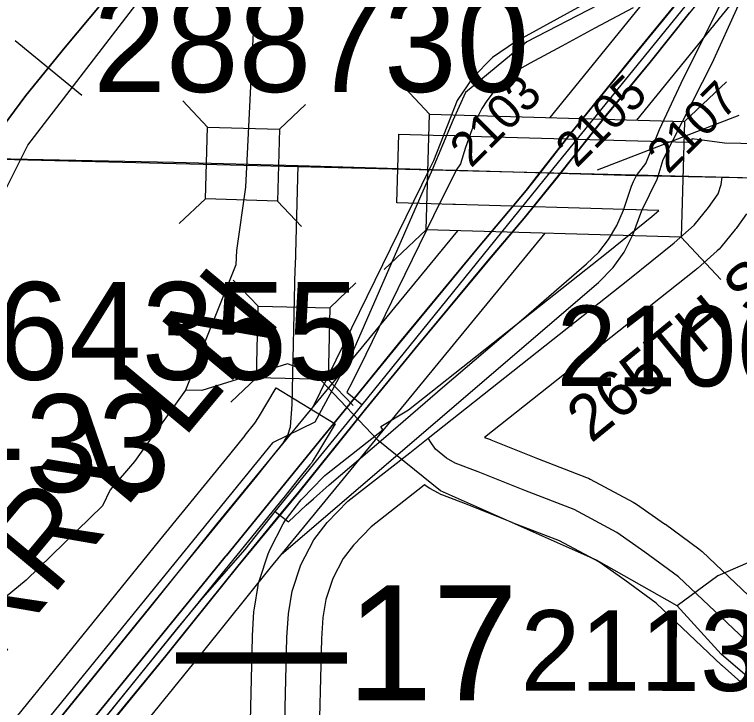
# Model space of a CAD drawing. Extents: x -132.8 to -73.3, y -60 to -26.
# Drawn here: x -113.506 to -112.875, y -42.062 to -41.459 of the extents above; entities that cross this region are included whole.
import ezdxf

# ---------------------------------------------------------------- set-up
doc = ezdxf.new("R2010")
doc.units = 0
for name, color, linetype in [('tdCoCityStreetMajor', 7, 'Continuous'), ('tdCoCorpBndry', 7, 'Continuous'), ('tdCoDivCarto', 7, 'Continuous'), ('tdCoHydroRiver', 7, 'Continuous'), ('tdCoInt', 7, 'Continuous'), ('tdCoIntCL', 7, 'Continuous'), ('tdCoIntRamp', 7, 'Continuous'), ('tdCoIntRte', 7, 'Continuous'), ('tdCoPrimary', 7, 'Continuous'), ('tdCoRRCL', 7, 'Continuous'), ('tdCoSecRdNmbr', 7, 'Continuous'), ('tdCoSecRdTxt', 7, 'Continuous'), ('tdCoSecRteBand', 7, 'Continuous'), ('tdCoSecRteCL', 7, 'Continuous'), ('tdCoSectLine', 7, 'Continuous'), ('tdCoStrucNonDivPri', 7, 'Continuous'), ('tdCoStrucSec', 7, 'Continuous'), ('tdCoStrucSecCoName', 7, 'Continuous'), ('tdCoStrucSecFHWANum', 7, 'Continuous'), ('tdCoSurfAsphalt', 7, 'Continuous'), ('tdCoSurfConc', 7, 'Continuous'), ('tdCoSurfEarth', 7, 'Continuous'), ('tdCoSurfGravel', 7, 'Continuous'), ('tdStHwyIntRefPost1', 7, 'Continuous')]:
    doc.layers.add(name, color=color, linetype=linetype)

msp = doc.modelspace()

# ---------------------------------------------------------------- linework, layer by layer
at = {"layer": 'tdCoCityStreetMajor'}
msp.add_line((-113.25933, -41.59017), (-113.14266, -41.59351), dxfattribs=at)
for points in [[(-113.59471, -41.58258), (-113.36739, -41.58707), (-113.25933, -41.59017)], [(-113.26824, -41.82479), (-113.266, -41.81736), (-113.26452, -41.79788), (-113.26181, -41.67976), (-113.26175, -41.67777), (-113.25933, -41.59017)]]:
    msp.add_lwpolyline(points, dxfattribs=at)
at = {"layer": 'tdCoCorpBndry'}
msp.add_lwpolyline([(-113.01246, -40.93359), (-113.04082, -40.96916), (-113.10368, -41.04593), (-113.12448, -41.07091), (-113.05043, -41.09472), (-113.0027, -41.12358), (-112.97606, -41.09658), (-112.73882, -41.10253), (-112.79732, -41.21463), (-112.89184, -41.36429), (-112.9493, -41.42128), (-112.99878, -41.45049), (-113.0605, -41.48245), (-113.11379, -41.52646), (-113.12491, -41.55102), (-113.14274, -41.59371), (-113.21295, -41.75443), (-113.24492, -41.81328), (-113.28152, -41.83135), (-113.58208, -42.20027)], dxfattribs=at)
at = {"layer": 'tdCoDivCarto'}
for p, q in [((-112.90316, -41.41576), (-112.96654, -41.49344)), ((-112.95275, -41.50023), (-112.91855, -41.45728)), ((-112.96654, -41.49344), (-113.02203, -41.562)), ((-112.99091, -41.54632), (-112.95275, -41.50023)), ((-113.01885, -41.58176), (-112.99091, -41.54632)), ((-113.02203, -41.562), (-113.05124, -41.59935)), ((-113.03359, -41.60011), (-113.01885, -41.58176)), ((-113.05124, -41.59935), (-113.06099, -41.61181)), ((-113.06243, -41.63598), (-113.03359, -41.60011)), ((-113.06099, -41.61181), (-113.10242, -41.66113)), ((-113.09266, -41.67163), (-113.06243, -41.63598)), ((-113.10242, -41.66113), (-113.17073, -41.74375)), ((-113.15459, -41.74607), (-113.09266, -41.67163)), ((-113.17073, -41.74375), (-113.23732, -41.82562)), ((-113.20046, -41.80216), (-113.15459, -41.74607)), ((-113.25884, -41.87472), (-113.20046, -41.80216)), ((-113.23732, -41.82562), (-113.32268, -41.93056)), ((-113.31139, -41.93853), (-113.25884, -41.87472)), ((-113.32268, -41.93056), (-113.35026, -41.96446)), ((-113.3506, -41.98725), (-113.31139, -41.93853)), ((-113.35026, -41.96446), (-113.43435, -42.06779)), ((-113.37415, -42.01651), (-113.3506, -41.98725)), ((-113.42378, -42.07719), (-113.37415, -42.01651))]:
    msp.add_line(p, q, dxfattribs=at)
for points in [[(-112.88918, -41.39818), (-112.90316, -41.41576), (-112.96654, -41.49344), (-113.02203, -41.562), (-113.05124, -41.59935), (-113.06099, -41.61181), (-113.10242, -41.66113), (-113.17073, -41.74375), (-113.21033, -41.79244)], [(-112.88918, -41.39818), (-112.90316, -41.41576), (-112.96654, -41.49344), (-113.02203, -41.562), (-113.05124, -41.59935), (-113.06099, -41.61181), (-113.10242, -41.66113), (-113.17073, -41.74375), (-113.21033, -41.79244)], [(-112.88918, -41.39818), (-112.90316, -41.41576), (-112.96654, -41.49344), (-113.02203, -41.562), (-113.05124, -41.59935), (-113.06099, -41.61181), (-113.10242, -41.66113), (-113.17073, -41.74375), (-113.21033, -41.79244)], [(-113.27503, -41.89437), (-113.25884, -41.87472), (-113.20046, -41.80216), (-113.15459, -41.74607), (-113.09266, -41.67163), (-113.06243, -41.63598), (-113.03359, -41.60011), (-113.01885, -41.58176), (-112.99091, -41.54632), (-112.95275, -41.50023), (-112.91855, -41.45728), (-112.88373, -41.41454), (-112.87789, -41.40713)], [(-113.27503, -41.89437), (-113.25884, -41.87472), (-113.20046, -41.80216), (-113.15459, -41.74607), (-113.09266, -41.67163), (-113.06243, -41.63598), (-113.03359, -41.60011), (-113.01885, -41.58176), (-112.99091, -41.54632), (-112.95275, -41.50023), (-112.91855, -41.45728), (-112.88373, -41.41454), (-112.87789, -41.40713)], [(-113.27503, -41.89437), (-113.25884, -41.87472), (-113.20046, -41.80216), (-113.15459, -41.74607), (-113.09266, -41.67163), (-113.06243, -41.63598), (-113.03359, -41.60011), (-113.01885, -41.58176), (-112.99091, -41.54632), (-112.95275, -41.50023), (-112.91855, -41.45728), (-112.88373, -41.41454), (-112.87789, -41.40713)], [(-113.21033, -41.79244), (-113.23732, -41.82562), (-113.32161, -41.92924)], [(-113.21033, -41.79244), (-113.23732, -41.82562), (-113.32161, -41.92924)], [(-113.21033, -41.79244), (-113.23732, -41.82562), (-113.32161, -41.92924)], [(-113.35906, -41.99776), (-113.3506, -41.98725), (-113.31139, -41.93853), (-113.27503, -41.89437)], [(-113.35906, -41.99776), (-113.3506, -41.98725), (-113.31139, -41.93853), (-113.27503, -41.89437)], [(-113.35906, -41.99776), (-113.3506, -41.98725), (-113.31139, -41.93853), (-113.27503, -41.89437)], [(-113.32161, -41.92924), (-113.32268, -41.93056), (-113.35026, -41.96446), (-113.43435, -42.06779), (-113.48441, -42.12919), (-113.54977, -42.21057)], [(-113.32161, -41.92924), (-113.32268, -41.93056), (-113.35026, -41.96446), (-113.43435, -42.06779), (-113.48441, -42.12919), (-113.54977, -42.21057)], [(-113.32161, -41.92924), (-113.32268, -41.93056), (-113.35026, -41.96446), (-113.43435, -42.06779), (-113.48441, -42.12919), (-113.54977, -42.21057)], [(-113.51149, -42.18552), (-113.47228, -42.13817), (-113.42378, -42.07719), (-113.37415, -42.01651), (-113.35906, -41.99776)], [(-113.51149, -42.18552), (-113.47228, -42.13817), (-113.42378, -42.07719), (-113.37415, -42.01651), (-113.35906, -41.99776)], [(-113.51149, -42.18552), (-113.47228, -42.13817), (-113.42378, -42.07719), (-113.37415, -42.01651), (-113.35906, -41.99776)]]:
    msp.add_lwpolyline(points, dxfattribs=at)
at = {"layer": 'tdCoHydroRiver'}
for points in [[(-113.23061, -41.28124), (-113.25685, -41.32001), (-113.28349, -41.37454), (-113.29573, -41.42155), (-113.30524, -41.60902), (-113.31296, -41.66404), (-113.31344, -41.67642)], [(-113.31344, -41.67642), (-113.35741, -41.7855)], [(-112.92975, -41.97309), (-112.99977, -41.93344), (-113.13553, -41.87319), (-113.18965, -41.82921), (-113.24499, -41.77101), (-113.26845, -41.76253), (-113.34321, -41.78585), (-113.35741, -41.7855)], [(-113.35741, -41.7855), (-113.40159, -41.84747), (-113.42274, -41.87216), (-113.4294, -41.88619), (-113.49575, -41.95075), (-113.60374, -42.03949), (-113.77034, -42.19929), (-113.8882, -42.30356)], [(-112.03825, -42.04159), (-112.07868, -42.07999), (-112.09303, -42.08593), (-112.14977, -42.08291), (-112.23146, -42.06821), (-112.26466, -42.07052), (-112.31821, -42.066), (-112.34158, -42.05436), (-112.36108, -42.01442), (-112.40736, -41.97222), (-112.45541, -41.93787), (-112.52704, -41.89976), (-112.58499, -41.88251), (-112.64011, -41.87794), (-112.74137, -41.88798), (-112.79863, -41.90545), (-112.89438, -41.94717), (-112.92975, -41.97309)], [(-112.59009, -42.45659), (-112.59568, -42.42805), (-112.60604, -42.40097), (-112.61964, -42.37696), (-112.63456, -42.34345), (-112.64051, -42.3291), (-112.64497, -42.31794), (-112.6478, -42.30525), (-112.65217, -42.29094), (-112.65343, -42.27829), (-112.66824, -42.24005), (-112.72128, -42.15351), (-112.75498, -42.11321), (-112.80618, -42.07878), (-112.8404, -42.05897), (-112.89136, -42.01508), (-112.92975, -41.97309)]]:
    msp.add_lwpolyline(points, dxfattribs=at)
at = {"layer": 'tdCoInt'}
for points in [[(-113.04001, -41.54838), (-112.84524, -41.30827), (-112.7922, -41.23619), (-112.77724, -41.21087), (-112.73377, -41.12271), (-112.71819, -41.07845), (-112.69611, -40.99484), (-112.64562, -40.60133)], [(-112.96469, -41.55058), (-112.79793, -41.34519), (-112.74193, -41.26905), (-112.72452, -41.23959), (-112.67834, -41.14596), (-112.66079, -41.0961), (-112.63716, -41.00661), (-112.58601, -40.60816)], [(-114.4638, -43.29974), (-113.85293, -42.54777), (-113.38803, -41.97457), (-113.32996, -41.90213), (-113.12044, -41.64682)], [(-114.40153, -43.31827), (-113.8067, -42.58602), (-113.34147, -42.01242), (-113.28374, -41.94042), (-113.04461, -41.64904)]]:
    msp.add_lwpolyline(points, dxfattribs=at)
at = {"layer": 'tdCoIntCL'}
for points in [[(-113.27941, -41.89108), (-113.26766, -41.89994), (-113.25223, -41.88547), (-113.24583, -41.87994), (-113.23223, -41.86793), (-113.18505, -41.82759), (-113.13174, -41.78146), (-113.06316, -41.72289), (-113.00844, -41.67553), (-112.99792, -41.66536), (-112.98933, -41.65449), (-112.98214, -41.64221), (-112.97635, -41.62888), (-112.96933, -41.60801), (-112.96775, -41.60398), (-112.96505, -41.5987), (-112.95688, -41.58837), (-112.94495, -41.55873), (-112.92619, -41.51839), (-112.90707, -41.4798), (-112.89146, -41.44894), (-112.88094, -41.42894), (-112.895, -41.41719)], [(-113.20373, -41.79813), (-113.04028, -41.5965), (-112.895, -41.41719)], [(-112.96782, -41.45275), (-113.00115, -41.47043), (-113.0301, -41.48612), (-113.05755, -41.50094), (-113.06693, -41.50637), (-113.07491, -41.51199), (-113.08096, -41.5176), (-113.0857, -41.52225), (-113.09052, -41.52768), (-113.09517, -41.53391), (-113.09955, -41.54057), (-113.10333, -41.54812), (-113.10815, -41.55908), (-113.11367, -41.57442), (-113.11823, -41.58863), (-113.122, -41.59412), (-113.14156, -41.63397), (-113.1726, -41.69746), (-113.20031, -41.75446), (-113.2125, -41.77918), (-113.21689, -41.78732), (-113.20373, -41.79813)], [(-113.27941, -41.89108), (-113.20373, -41.79813)], [(-113.78562, -42.5146), (-113.36475, -41.9935), (-113.34234, -41.9661), (-113.30537, -41.92405), (-113.27941, -41.89108)]]:
    msp.add_lwpolyline(points, dxfattribs=at)
at = {"layer": 'tdCoIntRamp'}
for points in [[(-112.91469, -41.39389), (-112.93232, -41.40653), (-113.07031, -41.48243), (-113.09038, -41.49616), (-113.10752, -41.5134), (-113.12113, -41.53355), (-113.14149, -41.586), (-113.14534, -41.59344)], [(-112.94625, -41.59925), (-112.94196, -41.58487), (-112.89917, -41.50112), (-112.87632, -41.45066), (-112.86302, -41.42536)], [(-113.14534, -41.59344), (-113.24683, -41.80084)], [(-113.27372, -41.92821), (-112.9981, -41.69184), (-112.9853, -41.67867), (-112.97579, -41.66533), (-112.96811, -41.65051), (-112.96025, -41.62912), (-112.94708, -41.60206), (-112.94625, -41.59925)]]:
    msp.add_lwpolyline(points, dxfattribs=at)
at = {"layer": 'tdCoIntRte'}
for points in [[(-112.90354, -41.41576), (-112.96692, -41.49344), (-113.02241, -41.562), (-113.05162, -41.59935), (-113.06137, -41.61181), (-113.1028, -41.66113), (-113.17111, -41.74375), (-113.21071, -41.79244), (-113.23769, -41.82562), (-113.32199, -41.92924), (-113.32306, -41.93056), (-113.35064, -41.96446), (-113.43473, -42.06779), (-113.48479, -42.12919), (-113.55014, -42.21057)], [(-112.90354, -41.41576), (-112.96692, -41.49344), (-113.02241, -41.562), (-113.05162, -41.59935), (-113.06137, -41.61181), (-113.1028, -41.66113), (-113.17111, -41.74375), (-113.21071, -41.79244), (-113.23769, -41.82562), (-113.32199, -41.92924), (-113.32306, -41.93056), (-113.35064, -41.96446), (-113.43473, -42.06779), (-113.48479, -42.12919), (-113.55014, -42.21057)], [(-113.51187, -42.18552), (-113.47266, -42.13817), (-113.42416, -42.07719), (-113.37453, -42.01651), (-113.35944, -41.99776), (-113.35098, -41.98725), (-113.31177, -41.93853), (-113.27541, -41.89437), (-113.25922, -41.87472), (-113.20084, -41.80216), (-113.15497, -41.74607), (-113.09304, -41.67163), (-113.0628, -41.63598), (-113.03397, -41.60011), (-113.01923, -41.58176), (-112.99128, -41.54632), (-112.95313, -41.50023), (-112.91893, -41.45728)], [(-113.51187, -42.18552), (-113.47266, -42.13817), (-113.42416, -42.07719), (-113.37453, -42.01651), (-113.35944, -41.99776), (-113.35098, -41.98725), (-113.31177, -41.93853), (-113.27541, -41.89437), (-113.25922, -41.87472), (-113.20084, -41.80216), (-113.15497, -41.74607), (-113.09304, -41.67163), (-113.0628, -41.63598), (-113.03397, -41.60011), (-113.01923, -41.58176), (-112.99128, -41.54632), (-112.95313, -41.50023), (-112.91893, -41.45728)]]:
    msp.add_lwpolyline(points, dxfattribs=at)
at = {"layer": 'tdCoPrimary'}
for points in [[(-112.88918, -41.39818), (-112.90316, -41.41576), (-112.96654, -41.49344), (-113.02203, -41.562), (-113.05124, -41.59935), (-113.06099, -41.61181), (-113.10242, -41.66113), (-113.17073, -41.74375), (-113.21033, -41.79244)], [(-112.88918, -41.39818), (-112.90316, -41.41576), (-112.96654, -41.49344), (-113.02203, -41.562), (-113.05124, -41.59935), (-113.06099, -41.61181), (-113.10242, -41.66113), (-113.17073, -41.74375), (-113.21033, -41.79244)], [(-113.27503, -41.89437), (-113.25884, -41.87472), (-113.20046, -41.80216), (-113.15459, -41.74607), (-113.09266, -41.67163), (-113.06243, -41.63598), (-113.03359, -41.60011), (-113.01885, -41.58176), (-112.99091, -41.54632), (-112.95275, -41.50023), (-112.91855, -41.45728), (-112.88373, -41.41454), (-112.87789, -41.40713)], [(-113.27503, -41.89437), (-113.25884, -41.87472), (-113.20046, -41.80216), (-113.15459, -41.74607), (-113.09266, -41.67163), (-113.06243, -41.63598), (-113.03359, -41.60011), (-113.01885, -41.58176), (-112.99091, -41.54632), (-112.95275, -41.50023), (-112.91855, -41.45728), (-112.88373, -41.41454), (-112.87789, -41.40713)], [(-112.90316, -41.41576), (-112.96654, -41.49344), (-113.02203, -41.562), (-113.05124, -41.59935), (-113.06099, -41.61181), (-113.10242, -41.66113), (-113.17073, -41.74375), (-113.23732, -41.82562), (-113.32268, -41.93056), (-113.35026, -41.96446), (-113.43435, -42.06779), (-113.48441, -42.12919), (-113.54977, -42.21057)], [(-113.51149, -42.18552), (-113.47228, -42.13817), (-113.42378, -42.07719), (-113.37415, -42.01651), (-113.3506, -41.98725), (-113.31139, -41.93853), (-113.25884, -41.87472), (-113.20046, -41.80216), (-113.15459, -41.74607), (-113.09266, -41.67163), (-113.06243, -41.63598), (-113.03359, -41.60011), (-113.01885, -41.58176), (-112.99091, -41.54632), (-112.95275, -41.50023), (-112.91855, -41.45728)], [(-113.21033, -41.79244), (-113.23732, -41.82562), (-113.32161, -41.92924)], [(-113.21033, -41.79244), (-113.23732, -41.82562), (-113.32161, -41.92924)], [(-113.35906, -41.99776), (-113.3506, -41.98725), (-113.31139, -41.93853), (-113.27503, -41.89437)], [(-113.35906, -41.99776), (-113.3506, -41.98725), (-113.31139, -41.93853), (-113.27503, -41.89437)], [(-113.32161, -41.92924), (-113.32268, -41.93056), (-113.35026, -41.96446), (-113.43435, -42.06779), (-113.48441, -42.12919), (-113.54977, -42.21057)], [(-113.32161, -41.92924), (-113.32268, -41.93056), (-113.35026, -41.96446), (-113.43435, -42.06779), (-113.48441, -42.12919), (-113.54977, -42.21057)], [(-113.51149, -42.18552), (-113.47228, -42.13817), (-113.42378, -42.07719), (-113.37415, -42.01651), (-113.35906, -41.99776)], [(-113.51149, -42.18552), (-113.47228, -42.13817), (-113.42378, -42.07719), (-113.37415, -42.01651), (-113.35906, -41.99776)]]:
    msp.add_lwpolyline(points, dxfattribs=at)
at = {"layer": 'tdCoRRCL'}
msp.add_line((-113.50558, -41.48133), (-113.44747, -41.52874), dxfattribs=at)
for points in [[(-113.6984, -41.92905), (-113.55832, -41.70209), (-113.52766, -41.63845), (-113.49445, -41.57228), (-113.21072, -41.20329), (-112.96912, -40.89409), (-112.91122, -40.79149), (-112.83608, -40.63255), (-112.72471, -40.35466), (-112.60286, -40.15908), (-112.19768, -39.65112), (-111.65141, -39.07019)], [(-113.5507, -41.60254), (-113.49611, -41.52905), (-113.46197, -41.48719), (-113.4097, -41.42451), (-113.36726, -41.37223), (-113.33679, -41.33294), (-113.30631, -41.29555), (-113.26707, -41.24803), (-113.20501, -41.16952), (-113.19147, -41.15294), (-113.09137, -41.03044), (-113.06897, -41.00308), (-113.00924, -40.92793)], [(-113.00924, -40.92793), (-113.06897, -41.00308), (-113.09137, -41.03044), (-113.19147, -41.15294), (-113.20501, -41.16952), (-113.26707, -41.24803), (-113.30631, -41.29555), (-113.33679, -41.33294), (-113.36726, -41.37223), (-113.4097, -41.42451), (-113.46197, -41.48719), (-113.49611, -41.52905), (-113.5507, -41.60254)]]:
    msp.add_lwpolyline(points, dxfattribs=at)
at = {"layer": 'tdCoSecRteBand'}
for points in [[(-113.30322, -42.17136), (-113.29903, -41.99999), (-113.29902, -41.99947), (-113.29899, -41.99894), (-113.29775, -41.97823), (-113.29766, -41.97671), (-113.29742, -41.9752), (-113.29421, -41.95547), (-113.29382, -41.95304), (-113.29303, -41.9507), (-113.28539, -41.92802), (-113.28466, -41.92585), (-113.28361, -41.92382), (-113.27226, -41.90187), (-113.27102, -41.89947), (-113.26938, -41.89734), (-113.25779, -41.88229), (-113.25673, -41.88092), (-113.25552, -41.87968), (-113.23752, -41.86118), (-113.23612, -41.85974), (-113.23454, -41.8585), (-113.18559, -41.82011), (-113.18742, -41.8171), (-113.16337, -41.80254), (-112.98981, -41.66504), (-112.95158, -41.63455), (-112.94555, -41.62912), (-112.96532, -41.62869), (-112.96544, -41.62869), (-112.96555, -41.62869), (-113.1225, -41.6241), (-113.12481, -41.62404), (-113.14352, -41.6235), (-113.1735, -41.62264), (-113.17178, -41.56266), (-113.1418, -41.56352), (-113.12309, -41.56406), (-113.12308, -41.56406), (-113.12307, -41.56406), (-113.12074, -41.56413), (-112.96391, -41.56871), (-112.92, -41.56967), (-112.91694, -41.56973), (-112.91654, -41.56669), (-112.8884, -41.57035), (-112.86002, -41.57097)], [(-112.86947, -41.63213), (-112.87786, -41.64396), (-112.87848, -41.64485), (-112.87917, -41.64568), (-112.89174, -41.66097), (-112.89317, -41.66271), (-112.89484, -41.66421), (-112.91211, -41.67975), (-112.91277, -41.68035), (-112.91347, -41.6809), (-112.95243, -41.71198), (-112.95247, -41.71201), (-112.95251, -41.71204), (-113.09712, -41.8266), (-113.09202, -41.82855), (-113.09181, -41.82863), (-113.0916, -41.82872), (-113.05107, -41.84493), (-113.00856, -41.8614), (-113.00684, -41.86206), (-113.00521, -41.86293), (-112.96797, -41.88291), (-112.96643, -41.88374), (-112.965, -41.88473), (-112.94059, -41.90175), (-112.94026, -41.90198), (-112.93994, -41.90222), (-112.91084, -41.92367), (-112.90937, -41.92476), (-112.90804, -41.92601), (-112.85015, -41.98071)], [(-113.50926, -42.07613), (-113.37956, -41.9161), (-113.37954, -41.91607), (-113.37951, -41.91604), (-113.31872, -41.84147), (-113.30552, -41.82485), (-113.30542, -41.82471), (-113.30531, -41.82458), (-113.29699, -41.81434), (-113.29388, -41.80922), (-113.27831, -41.78358), (-113.22702, -41.81472), (-113.24259, -41.84036), (-113.24677, -41.84723), (-113.24783, -41.84899), (-113.24913, -41.85058), (-113.25864, -41.86229), (-113.27185, -41.87893), (-113.27197, -41.87908), (-113.27209, -41.87923), (-113.33298, -41.95392), (-113.46267, -42.11393)], [(-112.87439, -42.0395), (-112.89041, -42.02519), (-112.89073, -42.02491), (-112.89105, -42.02462), (-112.94792, -41.97088), (-112.97522, -41.95075), (-112.99787, -41.93496), (-113.03195, -41.91668), (-113.07289, -41.90082), (-113.07304, -41.90076), (-113.0732, -41.9007), (-113.11368, -41.88451), (-113.13344, -41.87695), (-113.13535, -41.87622), (-113.13715, -41.87523), (-113.14479, -41.87104), (-113.14724, -41.8697), (-113.14934, -41.86797), (-113.1511, -41.86937), (-113.15113, -41.86934), (-113.19592, -41.90447), (-113.21132, -41.92029), (-113.2202, -41.93182), (-113.22926, -41.94934), (-113.23538, -41.96753), (-113.23795, -41.98332), (-113.23906, -42.00198), (-113.24324, -42.17285)]]:
    msp.add_lwpolyline(points, dxfattribs=at)
at = {"layer": 'tdCoSecRteCL'}
for points in [[(-113.14266, -41.59351), (-113.12395, -41.59405), (-113.12162, -41.59412), (-112.96467, -41.5987), (-112.89066, -41.60031)], [(-113.14622, -41.82723), (-112.97114, -41.68852), (-112.93218, -41.65745), (-112.91491, -41.64191), (-112.90234, -41.62662), (-112.89395, -41.61479), (-112.89149, -41.60665), (-112.89066, -41.60031)], [(-112.89066, -41.60031), (-112.47862, -41.60926), (-112.02831, -41.62085), (-111.79453, -41.62628), (-111.76012, -41.6274)], [(-113.75206, -42.40034), (-113.74466, -42.39985), (-113.738, -42.39861), (-113.73061, -42.39516), (-113.72296, -42.38801), (-113.62555, -42.26668), (-113.48597, -42.09504), (-113.35626, -41.93499), (-113.29534, -41.86027), (-113.28203, -41.8435), (-113.27241, -41.83167), (-113.26824, -41.82479)], [(-113.29465, -43.09211), (-113.29247, -43.01477), (-113.28926, -42.84807), (-113.28556, -42.67988), (-113.28211, -42.51515), (-113.27767, -42.3403), (-113.27323, -42.17212), (-113.26904, -42.00073), (-113.26781, -41.98001), (-113.2646, -41.96028), (-113.25696, -41.93759), (-113.24561, -41.91565), (-113.23402, -41.9006), (-113.21602, -41.88211), (-113.16226, -41.83994), (-113.14622, -41.82723)], [(-112.87044, -42.00281), (-112.92864, -41.94782), (-112.95774, -41.92636), (-112.98215, -41.90935), (-113.01939, -41.88937), (-113.06205, -41.87285), (-113.10275, -41.85657), (-113.12272, -41.84893), (-113.13037, -41.84474), (-113.13998, -41.83684), (-113.14368, -41.83142), (-113.14622, -41.82723)]]:
    msp.add_lwpolyline(points, dxfattribs=at)
at = {"layer": 'tdCoSectLine'}
msp.add_lwpolyline([(-113.76425, -41.57841), (-112.75549, -41.60325)], dxfattribs=at)
at = {"layer": 'tdCoStrucNonDivPri'}
for p, q in [((-113.14498, -41.54531), (-113.17955, -41.50864)), ((-112.92337, -41.55179), (-112.8867, -41.5172)), ((-113.14792, -41.64601), (-113.14498, -41.54531)), ((-113.14498, -41.54531), (-112.92337, -41.55179)), ((-112.92337, -41.55179), (-112.92631, -41.65249)), ((-113.14792, -41.64601), (-113.18457, -41.68061)), ((-112.92631, -41.65249), (-113.14792, -41.64601)), ((-113.14792, -41.64601), (-113.14792, -41.64601)), ((-112.92631, -41.65249), (-112.89172, -41.68916))]:
    msp.add_line(p, q, dxfattribs=at)
at = {"layer": 'tdCoStrucSec'}
for points in [[(-113.35963, -41.53388), (-113.33816, -41.55662), (-113.27562, -41.55842)], [(-113.25288, -41.53694), (-113.27562, -41.55842), (-113.27742, -41.62095)], [(-113.36269, -41.64063), (-113.33995, -41.61916), (-113.33816, -41.55662)], [(-113.2564, -41.64321), (-113.27742, -41.62095), (-113.33995, -41.61916)], [(-113.31583, -41.68973), (-113.29422, -41.71235), (-113.23168, -41.71378)], [(-113.20906, -41.69218), (-113.23168, -41.71378), (-113.23312, -41.77633)], [(-113.31779, -41.79603), (-113.29566, -41.77489), (-113.29422, -41.71235)], [(-113.21151, -41.79895), (-113.23312, -41.77633), (-113.29566, -41.77489)]]:
    msp.add_lwpolyline(points, dxfattribs=at)
at = {"layer": 'tdCoStrucSecFHWANum'}
msp.add_line((-112.87595, -41.54656), (-112.99922, -41.59401), dxfattribs=at)
at = {"layer": 'tdCoSurfAsphalt'}
msp.add_lwpolyline([(-113.28211, -42.51515), (-113.27767, -42.3403), (-113.27323, -42.17212), (-113.26904, -42.00073), (-113.26781, -41.98001), (-113.2646, -41.96028), (-113.25696, -41.93759), (-113.24561, -41.91565), (-113.23402, -41.9006), (-113.21602, -41.88211), (-113.16226, -41.83994), (-113.14622, -41.82723), (-112.97114, -41.68852), (-112.93218, -41.65745), (-112.91491, -41.64191), (-112.90234, -41.62662), (-112.89395, -41.61479), (-112.89149, -41.60665), (-112.89066, -41.60031), (-112.47862, -41.60926), (-112.02831, -41.62085)], dxfattribs=at)
at = {"layer": 'tdCoSurfConc'}
msp.add_lwpolyline([(-113.14266, -41.59351), (-113.12395, -41.59405), (-113.12162, -41.59412), (-112.96467, -41.5987), (-112.89066, -41.60031)], dxfattribs=at)
at = {"layer": 'tdCoSurfEarth'}
msp.add_lwpolyline([(-112.87044, -42.00281), (-112.92864, -41.94782), (-112.95774, -41.92636), (-112.98215, -41.90935), (-113.01939, -41.88937), (-113.06205, -41.87285), (-113.10275, -41.85657), (-113.12272, -41.84893), (-113.13037, -41.84474), (-113.13998, -41.83684), (-113.14368, -41.83142), (-113.14622, -41.82723)], dxfattribs=at)
at = {"layer": 'tdCoSurfGravel'}
msp.add_lwpolyline([(-113.75206, -42.40034), (-113.74466, -42.39985), (-113.738, -42.39861), (-113.73061, -42.39516), (-113.72296, -42.38801), (-113.62555, -42.26668), (-113.48597, -42.09504), (-113.35626, -41.93499), (-113.29534, -41.86027), (-113.28203, -41.8435), (-113.27241, -41.83167), (-113.26824, -41.82479)], dxfattribs=at)

# ---------------------------------------------------------------- texts
at = {"layer": 'tdCoSecRdNmbr'}
for s, height, rotation, p in [('2105', 0.03, 44.91473, (-113.01709, -41.59282)), ('2103', 0.03, 44.91473, (-113.10894, -41.59292)), ('2107', 0.03, 44.91496, (-112.93757, -41.59827)), ('2106', 0.07, 359.91497, (-113.03449, -41.78195)), ('2113', 0.07, 359.91491, (-113.06595, -42.04691))]:
    msp.add_text(s, height=height, rotation=rotation, dxfattribs=at).set_placement(p)
at = {"layer": 'tdCoSecRdTxt'}
for s, height, rotation, p in [('265TH ST', 0.04, 39.27862, (-113.00442, -41.83226)), ('MULBERRY LN', 0.08, 50.19747, (-113.75929, -42.30868))]:
    msp.add_text(s, height=height, rotation=rotation, dxfattribs=at).set_placement(p)
at = {"layer": 'tdCoStrucSecCoName'}
msp.add_text('NO-33', height=0.085, dxfattribs=at).set_placement((-113.70501, -41.87412))
at = {"layer": 'tdCoStrucSecFHWANum'}
for s, p in [('288730', (-113.43754, -41.52602)), ('364355', (-113.58511, -41.77647))]:
    msp.add_text(s, height=0.085, dxfattribs=at).set_placement(p)
at = {"layer": 'tdStHwyIntRefPost1'}
msp.add_text('‒‒17', height=0.1, dxfattribs=at).set_placement((-113.36559, -42.05541))

doc.saveas('drawing.dxf')
